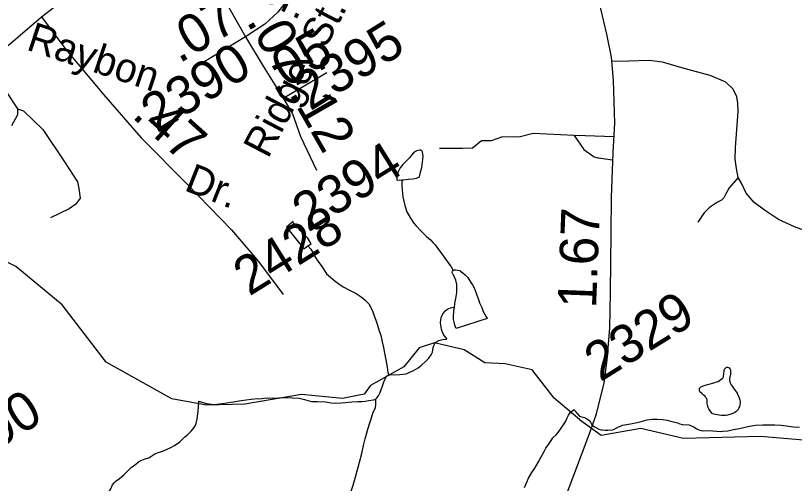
# Model space of a CAD drawing. Extents: x 2001466 to 31450019, y -30647475 to 847247.
# Drawn here: x 2181740 to 2186797, y 748208 to 751246 of the extents above; entities that cross this region are included whole.
import ezdxf

# ---------------------------------------------------------------- set-up
doc = ezdxf.new("R2010")
doc.units = 0
for name, color, linetype in [('Exist Hydrographic Creek Single Shore', 7, 'Continuous'), ('Exist Hydrographic Misc Water Feature', 7, 'Continuous'), ('Exist Road Non-System Type 51', 7, 'Continuous'), ('Exist Road Primary NC Attributed', 7, 'Continuous'), ('Exist Road Secondary Mileage Hundredths English Label', 7, 'Continuous'), ('Exist Road Secondary Type 51 Attributed', 7, 'Continuous'), ('Exist Road Secondary Type 51 Label', 7, 'Continuous'), ('Exist Road Secondary Type 51 Number Label', 7, 'Continuous')]:
    doc.layers.add(name, color=color, linetype=linetype)

msp = doc.modelspace()

# ---------------------------------------------------------------- linework, layer by layer
at = {"layer": 'Exist Hydrographic Creek Single Shore'}
for points in [[(2183862.9, 748759.6), (2183595.9, 748784.7), (2183229.9, 748723.3), (2182980, 748715.3), (2182755, 748756.1), (2182328.9, 748994.5), (2182043.1, 749367.7), (2181742.1, 749616.6), (2181333, 749821.8), (2181299, 749878.2), (2181398, 750079.6), (2181389, 750214.3), (2181321.1, 750337.1), (2181321.1, 750471.6), (2181435.9, 750630)], [(2185401.6, 748622.4), (2185541.9, 748521.8), (2185800, 748565.7), (2186076, 748501), (2186576, 748513.7), (2187033.8, 748474.8), (2187342, 748501.3), (2187501, 748445.5), (2188167, 748389.3), (2188433.9, 748442.8), (2188715.9, 748535.5), (2189298.9, 748658), (2190419.9, 749081.1), (2190911, 749218.6), (2190985, 749309), (2191099, 749759.4), (2191221, 750101.3)], [(2185401.6, 748622.4), (2185237, 748761), (2185094.9, 748944.3), (2184918.9, 748984), (2184786.1, 748990), (2184652, 749074.7), (2184460, 749121.3), (2184361, 749087.2), (2184260.9, 748964.6), (2184045, 748844.4), (2184004, 748786.2), (2183862.9, 748759.6)]]:
    msp.add_lwpolyline(points, dxfattribs=at)
at = {"layer": 'Exist Hydrographic Misc Water Feature'}
for points in [[(2184248.6, 750179.4), (2184258.3, 750179.5), (2184290.5, 750183.6), (2184320.6, 750185.9), (2184344.2, 750190), (2184358.3, 750196), (2184362.6, 750198.2), (2184372.3, 750238.1), (2184378.2, 750258.4), (2184383.8, 750310.2), (2184385.8, 750330.2), (2184385.6, 750346.1), (2184383.5, 750360.1), (2184377.2, 750370), (2184369.4, 750372), (2184363.5, 750372.1), (2184345.4, 750368), (2184337.4, 750363.9), (2184323.5, 750353.8), (2184311.8, 750339.8), (2184297.6, 750321.6), (2184283.5, 750307.5), (2184274.3, 750297.6), (2184253.8, 750277.5), (2184236.5, 750257.4), (2184224, 750231.3), (2184222.2, 750225.5), (2184218.7, 750209.4), (2184216.2, 750197.2), (2184216.4, 750185.4), (2184216.2, 750179.4), (2184226.5, 750177.4), (2184248.6, 750179.4)], [(2184248.6, 750179.4), (2184249, 750143.6), (2184250.9, 750113.7), (2184252.7, 750089.5), (2184255, 750067.6), (2184261.3, 750041.5), (2184267.5, 750011.8), (2184281.6, 749971.9), (2184304, 749930), (2184323.9, 749899.8), (2184338.4, 749882.2), (2184376.8, 749844.4), (2184408.6, 749810.4), (2184434.6, 749788.6), (2184448.6, 749772.7), (2184464.5, 749756.8), (2184485.3, 749727), (2184507.4, 749699.3), (2184527.3, 749671.1), (2184551.5, 749637.5), (2184569.5, 749613.6), (2184581, 749591.2)], [(2183639, 749750.2), (2183658.9, 749764.2), (2183638.8, 749800.1), (2183610.7, 749829.9), (2183589, 749849.8), (2183570.3, 749873.7), (2183552.7, 749889.8), (2183544.3, 749895.6), (2183542, 749907.7), (2183500.4, 749871.4), (2183611.5, 749730), (2183639, 749750.2)], [(2183639, 749750.2), (2183657, 749728.4), (2183669.6, 749706.2), (2183683.5, 749680.6), (2183703.6, 749650.8), (2183730, 749614.7), (2183760.2, 749568.8), (2183784.2, 749546.9), (2183814.7, 749521.2), (2183838.5, 749503.5), (2183868.3, 749483.5), (2183908.4, 749461.6), (2183950.9, 749440.2), (2183984.9, 749418.4), (2184007.1, 749400.5), (2184033.3, 749374.6), (2184047.3, 749350.6), (2184059.6, 749322.8), (2184069.4, 749294.9), (2184079.7, 749267), (2184090.1, 749235), (2184100, 749205.1), (2184112.3, 749167.2), (2184120.5, 749127), (2184128.7, 749089.2), (2184136.7, 749053.1), (2184145.1, 749009.3), (2184153.7, 748963.3), (2184157.8, 748927.4), (2184163.7, 748909.5)], [(2184591.1, 749349.6), (2184590.9, 749353.6), (2184595, 749387.9), (2184598.6, 749407.6), (2184603, 749433.7), (2184604.4, 749447.7), (2184606.2, 749461.6), (2184606.2, 749484), (2184606.2, 749499.8), (2184599.9, 749527.5), (2184590, 749547.6), (2184583.9, 749561.6), (2184579.8, 749565.4), (2184577.7, 749571.4), (2184575.7, 749579.4), (2184577.5, 749587.7), (2184581, 749591.2)], [(2184581, 749591.2), (2184589.6, 749593.6), (2184599.9, 749593.6), (2184623.9, 749590), (2184630, 749585.8), (2184643.8, 749574), (2184660, 749561.8), (2184676.2, 749544), (2184683.7, 749534.3), (2184696.3, 749512.1), (2184706.5, 749496.4), (2184720.2, 749472.4), (2184736.2, 749430.6), (2184742.8, 749408.6), (2184752.6, 749380.7), (2184767.2, 749350.5), (2184777.2, 749324.6), (2184787.1, 749304.9), (2184795.5, 749289), (2184801.4, 749278.8), (2184601.5, 749213.7), (2184591.7, 749235.9), (2184589.4, 749246), (2184583.5, 749271.6), (2184583.7, 749289.8), (2184585.3, 749327.7), (2184591.1, 749349.6)], [(2184591.1, 749349.6), (2184575.1, 749347.5), (2184561.1, 749345.6), (2184551.5, 749341.4), (2184539, 749333.5), (2184525, 749323.4), (2184515.4, 749311.5), (2184507.6, 749297.3), (2184501.5, 749281.1), (2184499.4, 749271.3), (2184497.8, 749251.3), (2184499.6, 749237.2), (2184501.7, 749223.1), (2184503.9, 749209.4), (2184509.9, 749191.4), (2184522, 749167.3), (2184540.2, 749143.5)], [(2184163.7, 748909.5), (2184177.5, 748915.5), (2184201.9, 748913.5), (2184235.9, 748914), (2184275.7, 748920.2), (2184323.7, 748940.5), (2184353.4, 748958.3), (2184375.1, 748974.5), (2184403.2, 749000.7), (2184422.9, 749020.9), (2184438.7, 749042.8), (2184446.7, 749059), (2184452.4, 749091), (2184458.4, 749107.1), (2184464.5, 749121.2), (2184468.2, 749125.1), (2184488.1, 749135.1), (2184514.4, 749141.3), (2184540.2, 749143.5)], [(2186242.1, 748851.8), (2186257.9, 748855.8), (2186279.9, 748861.9), (2186292, 748866.2), (2186301.6, 748869.9), (2186311.7, 748876.1), (2186319.9, 748882.2), (2186327.6, 748888.3), (2186333.8, 748894.3), (2186337.5, 748904.3), (2186339.5, 748916.5), (2186341.2, 748938.6), (2186343.2, 748948.5), (2186345.1, 748952.6), (2186349.2, 748956.5), (2186353.3, 748960.3), (2186359, 748962.7), (2186362.9, 748962.5), (2186369.5, 748960.7), (2186373.4, 748958.5), (2186377.5, 748952.6), (2186379.3, 748948.7), (2186381.4, 748940.7), (2186381.6, 748928.9), (2186381.2, 748916.7), (2186375.6, 748888.8), (2186375.6, 748880.7), (2186375.4, 748874.6), (2186377.7, 748870.6), (2186377.7, 748864.6), (2186379.9, 748860.6), (2186386.1, 748848.7), (2186392, 748838.9), (2186406.2, 748818.9), (2186420.1, 748800.9), (2186426.1, 748793.2), (2186430.4, 748783.2), (2186434.7, 748773.2), (2186438.6, 748763.3), (2186442.7, 748747.2), (2186444.7, 748739.2), (2186444.7, 748731.1), (2186442.7, 748717.2), (2186441.2, 748705.3), (2186434.9, 748695.3), (2186431, 748687.3), (2186424.8, 748681), (2186419.1, 748674.9), (2186409.3, 748667.1), (2186401.5, 748663), (2186385.1, 748656.9), (2186363.3, 748650.5), (2186349.4, 748648.6), (2186337.3, 748648.3), (2186323.3, 748648.4), (2186309.2, 748650.2), (2186297.3, 748652.4), (2186285.2, 748654.2), (2186273.1, 748658.1), (2186263.1, 748662), (2186255.5, 748672.1), (2186249.3, 748677.9), (2186240.9, 748691.8), (2186237, 748701.6), (2186232.9, 748715.6), (2186230.7, 748727.7), (2186230.7, 748749.7), (2186228.6, 748755.7), (2186226.6, 748761.6), (2186220.4, 748767.8), (2186216.7, 748773.7), (2186206.7, 748781.7), (2186196.2, 748791.4), (2186183.9, 748801.4), (2186180.2, 748807.2), (2186180.2, 748815.3), (2186180, 748821.4), (2186182.3, 748829.2), (2186186, 748831.4), (2186190.5, 748835.2), (2186211.8, 748843.8), (2186242.1, 748851.8)], [(2184078.4, 748756.9), (2184086.2, 748763), (2184096.3, 748775.3), (2184104.5, 748793.1), (2184114.3, 748817.1), (2184122.3, 748839.1), (2184129.9, 748861.5), (2184139.7, 748887.2), (2184151.6, 748905.3), (2184163.7, 748909.5)], [(2182931.2, 748742.5), (2182943.3, 748736.6), (2182979.1, 748726.7), (2183027.1, 748721.1), (2183083.5, 748725.5), (2183140.7, 748735.5), (2183204.9, 748746.1), (2183270.9, 748754.4), (2183310.7, 748758.5), (2183318.9, 748756.9), (2183374.9, 748763), (2183418.8, 748761.3), (2183474.8, 748765.8), (2183536.5, 748764.1), (2183581, 748760.3), (2183616.7, 748752.5), (2183660.9, 748740.5), (2183700.5, 748738.9), (2183753, 748737.1), (2183788.5, 748731.3), (2183820.7, 748727.7), (2183854.5, 748731.9), (2183880.8, 748734), (2183924.6, 748736.4), (2183962.6, 748740.3), (2183989, 748740.4), (2184010.6, 748742.8), (2184034.8, 748746.9), (2184062.4, 748750.8), (2184072.7, 748752.9), (2184078.4, 748756.9)], [(2182521.7, 748332.2), (2182539.5, 748348.5), (2182559.6, 748358.5), (2182581.3, 748366.6), (2182605.1, 748374.7), (2182645.3, 748399.1), (2182668.7, 748409.3), (2182695.2, 748417.1), (2182721, 748427.4), (2182749.1, 748439.8), (2182772.7, 748453.7), (2182806.9, 748478.1), (2182838.5, 748510.2), (2182854.7, 748520), (2182878.3, 748544.4), (2182894.3, 748562.2), (2182905.7, 748582.4), (2182911.9, 748596.5), (2182919.5, 748626.6), (2182923.6, 748658.4), (2182925.2, 748676.4), (2182931.2, 748734.4), (2182931.2, 748742.5)], [(2183852.5, 748038.2), (2183854.9, 748041.8), (2183868.3, 748064.1), (2183878.3, 748076), (2183890.2, 748096.1), (2183902.5, 748118.2), (2183911.9, 748140.3), (2183922, 748164.4), (2183932, 748196.5), (2183949.7, 748256.3), (2183973, 748346.4), (2183988.4, 748402.6), (2183998.3, 748454.6), (2184009.9, 748496.6), (2184017.9, 748526.7), (2184028, 748560.9), (2184041.5, 748601), (2184049.1, 748627.1), (2184059, 748662.9), (2184069, 748682.8), (2184076.8, 748699.1), (2184080.5, 748720.9), (2184078.4, 748756.9)], [(2185045.5, 748180.8), (2185059.2, 748214.8), (2185071.1, 748241), (2185093.2, 748279), (2185112.7, 748306.9), (2185136.3, 748347.1), (2185152.3, 748381.3), (2185172.4, 748415.1), (2185183.7, 748437.3), (2185199.7, 748459.6), (2185222, 748493.6), (2185229.6, 748503.8), (2185249.5, 748523.5), (2185263.2, 748537.7), (2185287.2, 748573.8), (2185302.8, 748594.1), (2185313.1, 748612.1), (2185322.7, 748634.1), (2185330.5, 748650), (2185344.4, 748670.2), (2185366.2, 748688.4)], [(2185366.2, 748688.4), (2185372.5, 748678.1), (2185402.7, 748644.4)], [(2185402.7, 748644.4), (2185417, 748641), (2185433.4, 748635.7), (2185447.8, 748630.2), (2185453.7, 748624.5), (2185462.1, 748618.4), (2185467.9, 748612.6), (2185474.2, 748604.4), (2185479.8, 748592.6), (2185483.9, 748586.7), (2185488.4, 748582.8), (2185498.2, 748574.8), (2185512, 748569), (2185528.2, 748558.9), (2185544.1, 748554.9), (2185548.5, 748555), (2185568.1, 748553.3), (2185586.4, 748553.3), (2185615.9, 748555.3), (2185626, 748559.5), (2185636, 748563.7), (2185655.9, 748575.7), (2185668.2, 748579.9), (2185681.9, 748585.9), (2185732.2, 748594.2), (2185765.8, 748600.5), (2185795.9, 748606.9), (2185841.5, 748621.1), (2185855.4, 748623), (2185873.7, 748625.1), (2185887.8, 748625.4), (2185905.7, 748625.6), (2185943.6, 748621.8), (2185971.5, 748618), (2186001.6, 748610.2), (2186031.8, 748602.5), (2186053.9, 748594.7), (2186067.6, 748590.6), (2186112.1, 748587.1), (2186129.8, 748581.1), (2186146, 748573.4), (2186164, 748561.4), (2186175.7, 748555.5), (2186192.1, 748551.4), (2186209.9, 748549.6), (2186239.7, 748552), (2186268, 748550.1), (2186294, 748546.2), (2186314.1, 748544.4), (2186332, 748546.5), (2186364.1, 748548.6), (2186402.1, 748557), (2186440, 748565.1), (2186485.9, 748575.6), (2186517.5, 748581.8), (2186545.4, 748586.1), (2186591.8, 748588.4), (2186625.8, 748588.6), (2186669.5, 748588.8), (2186711.9, 748584.9), (2186745.7, 748581.4), (2186791.9, 748575.6), (2186829.6, 748572)], [(2182233.8, 747968.8), (2182237.7, 747982.8), (2182241.4, 747994.8), (2182245.5, 748006.8), (2182249.4, 748016.8), (2182259, 748029.1), (2182283.2, 748057.1), (2182299, 748083.1), (2182320.5, 748115.5), (2182338.6, 748139.2), (2182358.3, 748173.5), (2182369.9, 748197.7), (2182382.4, 748213.7), (2182394.3, 748223.7), (2182416.1, 748239.8), (2182444, 748264), (2182457.7, 748278.2), (2182477.6, 748298.3), (2182491.5, 748310.4), (2182521.7, 748332.2)]]:
    msp.add_lwpolyline(points, dxfattribs=at)
at = {"layer": 'Exist Road Non-System Type 51'}
for points in [[(2186433, 750194.1), (2186422.2, 750252.3), (2186413.4, 750312.5), (2186415, 750388.4), (2186431.8, 750622), (2186428.9, 750676.1), (2186423.8, 750718.2), (2186398.8, 750768.7), (2186351.7, 750813.7), (2186250.6, 750855.7), (2186081.6, 750901.2), (2185940.5, 750942.1), (2185854.7, 750953.8), (2185722.7, 750950.5), (2185611.8, 750947.3)], [(2181554.4, 750923.1), (2181680.9, 750747.6), (2181753.6, 750640.9)], [(2181753.6, 750640.9), (2181753.6, 750602.1), (2181714.8, 750529.3)], [(2181753.6, 750640.9), (2181792.4, 750626.3), (2181918.4, 750505.1), (2182059, 750296.6), (2182141.4, 750165.6), (2182151.1, 750122), (2182160.8, 750058.9), (2182131.7, 750020.1), (2182088.1, 749991), (2181966.9, 749932.8)], [(2185367.4, 750467.5), (2185100.5, 750479.5), (2185007.5, 750455.5), (2184902.6, 750458.5), (2184827.6, 750431.5), (2184764.6, 750431.5), (2184707.1, 750385.6), (2184643, 750381.7), (2184573, 750381.8), (2184493, 750382.4)], [(2185625.8, 750457.3), (2185439.3, 750465.2), (2185367.4, 750467.5)], [(2185367.4, 750467.5), (2185430.3, 750375.2), (2185498, 750329.3), (2185511.9, 750325), (2185521.8, 750322.8), (2185527.8, 750322.7), (2185568.3, 750315.6), (2185618.5, 750309.8)], [(2186433, 750194.1), (2186404.3, 750160.7), (2186373.6, 750127.3), (2186348.7, 750083.8), (2186338.3, 750062.1), (2186324, 750046.4), (2186297.7, 750034.9), (2186245, 750000), (2186210.3, 749964.7), (2186191.8, 749937.1), (2186169.1, 749903.6)], [(2188905.5, 749736.7), (2188528.9, 749723.2), (2188338.7, 749713.1), (2188200.6, 749705.9), (2188082.4, 749696.3), (2187980.4, 749694.4), (2187896.8, 749712.1), (2187835.1, 749729.4), (2187773.7, 749756.7), (2187728.1, 749775.6), (2187690.5, 749792.4), (2187638.6, 749797.4), (2187410.4, 749784.1), (2187206.5, 749788.3), (2187048.7, 749795.5), (2186939.2, 749821.8), (2186798.3, 749872.7), (2186693.3, 749920.8), (2186602.6, 749982.7), (2186535.6, 750032), (2186484.9, 750093.1), (2186456.1, 750153.6), (2186433, 750194.1)]]:
    msp.add_lwpolyline(points, dxfattribs=at)
at = {"layer": 'Exist Road Primary NC Attributed'}
for points in [[(2181909.2, 751237), (2182077.2, 751368.9), (2182222.6, 751476.8), (2182410.4, 751606.6), (2182495.2, 751662.1)], [(2180755.9, 750091), (2181039.7, 750386.7), (2181309.6, 750679.9), (2181523.6, 750894.6), (2181695.2, 751053.7), (2181909.2, 751237)]]:
    msp.add_lwpolyline(points, dxfattribs=at)
at = {"layer": 'Exist Road Secondary Type 51 Attributed'}
for points in [[(2185315, 748129.6), (2185465.1, 748525.4), (2185512.2, 748659.5), (2185560.9, 748861.6), (2185580.7, 749010.3), (2185599, 749216.5), (2185603.2, 749449), (2185607.9, 749834.3), (2185610.6, 750064.7), (2185620, 750356.9), (2185631, 750547.4), (2185621.5, 750823.9), (2185609.5, 750975.7), (2185579.2, 751125.5), (2185501.2, 751456.3), (2185430.1, 751779.9), (2185364.1, 752144.3), (2185335.4, 752400.9), (2185310, 752739.6)], [(2183303.7, 752128.8), (2183329.1, 752122.7), (2183349.4, 752111.6), (2183364.7, 752092.2), (2183418.3, 751973.8), (2183476.2, 751838.1), (2183522.7, 751742), (2183540.8, 751696.1), (2183554.7, 751636.8), (2183557.5, 751568.4), (2183551.3, 751446.9), (2183506.3, 751350.6), (2183443.5, 751266.8), (2183357.7, 751189.3), (2183234.2, 751107.7)], [(2182822.2, 751845.4), (2182903.6, 751691.9), (2183068.9, 751400.8), (2183234.2, 751107.7)], [(2181909.2, 751237), (2182067.5, 751026), (2182312.3, 750732.8), (2182556.2, 750452.2), (2182857.5, 750148.5), (2183143.2, 749855.3), (2183316.9, 749648), (2183478, 749434.3)], [(2183234.2, 751107.7), (2182947, 750934.9)], [(2183234.2, 751107.7), (2183347.2, 750916), (2183477.5, 750708.7)], [(2183477.5, 750708.7), (2183761.1, 750876.2)], [(2183477.5, 750708.7), (2183537.7, 750608.2), (2183590, 750460.5), (2183695.1, 750241.7)]]:
    msp.add_lwpolyline(points, dxfattribs=at)

# ---------------------------------------------------------------- texts
at = {"layer": 'Exist Road Secondary Mileage Hundredths English Label'}
for s, rotation, p in [('.07', 30.5626, (2182803, 750931.7)), ('.07', 299.867, (2183236.3, 751208.9)), ('.05', 30.4756, (2183419.2, 750726.6)), ('.12', 299.8669, (2183511.9, 750740.3)), ('.47', 318.0653, (2182489.3, 750588.4)), ('1.67', 87.7858, (2185509.1, 749341.8))]:
    msp.add_text(s, height=250, rotation=rotation, dxfattribs=at).set_placement(p)
at = {"layer": 'Exist Road Secondary Type 51 Label'}
for s, rotation, p in [('Heritage Dr.', 334.1103, (2182357.6, 751815.4)), ('Ridge  St.', 62.3936, (2183379.2, 750311.3)), ('Raybon', 341.6179, (2181803.4, 751026)), ('Dr.', 338.4348, (2182828.6, 750113.3))]:
    msp.add_text(s, height=190, rotation=rotation, dxfattribs=at).set_placement(p)
at = {"layer": 'Exist Road Secondary Type 51 Number Label'}
for s, p in [('2395', (2183653.3, 750623.1)), ('2390', (2182658.1, 750479.3)), ('2394', (2183639.9, 749835.2)), ('2428', (2183257.5, 749420.2)), ('2329', (2185536.9, 748863.8)), ('2490', (2181300.1, 748225))]:
    msp.add_text(s, height=250, rotation=31.918, dxfattribs=at).set_placement(p)

doc.saveas('drawing.dxf')
